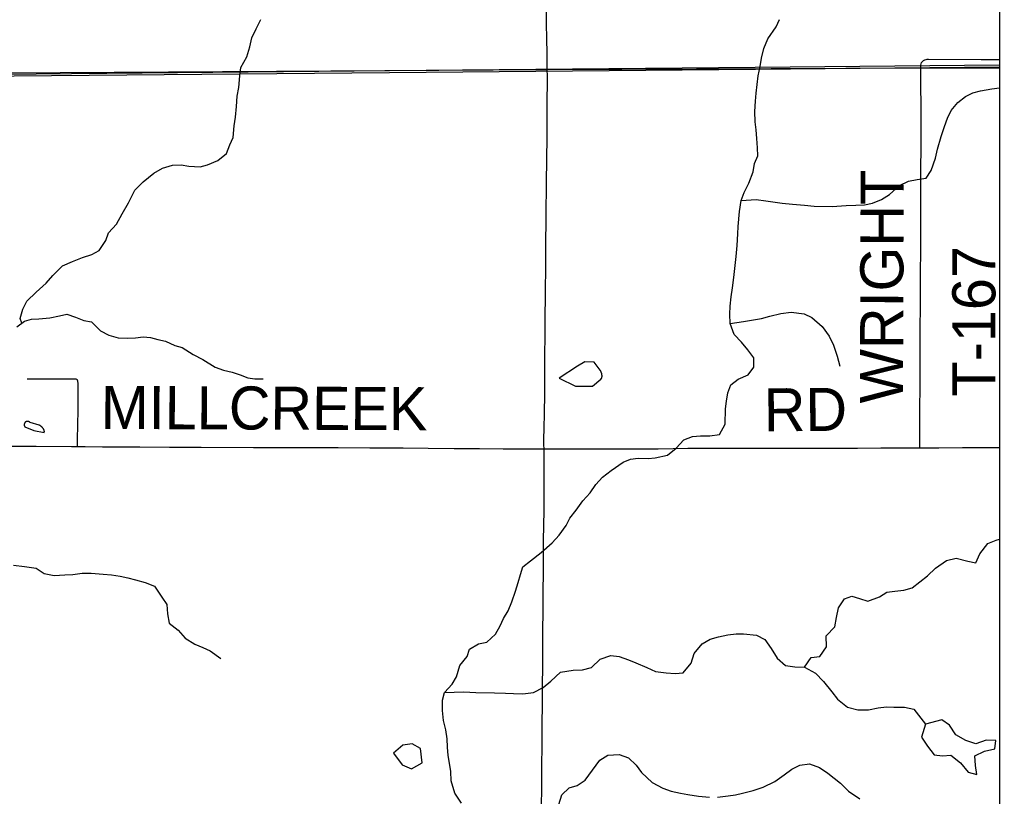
# Model space of a CAD drawing. Extents: x -87 to 2145, y -2128 to 440.
# Drawn here: x 247.69 to 281.8, y 319.4 to 346.44 of the extents above; entities that cross this region are included whole.
import ezdxf

# ---------------------------------------------------------------- set-up
doc = ezdxf.new("R2010")
doc.units = 0
for name, color, linetype in [('GM_X_County_Road', 7, 'Continuous'), ('GM_X_County_Road_Text', 7, 'Continuous'), ('GM_X_Minor_Lake', 7, 'Continuous'), ('GM_X_Minor_River', 7, 'Continuous'), ('GM_X_Rail_Line', 7, 'Continuous'), ('GM_X_Township', 7, 'Continuous'), ('GM_X_Township_Road', 7, 'Continuous'), ('GM_X_Township_Road_Text', 7, 'Continuous'), ('SH_Text', 7, 'Continuous')]:
    doc.layers.add(name, color=color, linetype=linetype)

msp = doc.modelspace()

# ---------------------------------------------------------------- linework, layer by layer
at = {"layer": 'GM_X_County_Road'}
for points in [[(240.066, 331.612), (240.207, 331.611), (240.506, 331.609), (241.674, 331.597), (242.068, 331.599), (242.412, 331.595), (243.035, 331.595), (243.708, 331.597), (244.249, 331.593), (244.954, 331.589), (246.085, 331.587), (246.512, 331.587), (247.398, 331.59), (248.267, 331.589), (249.498, 331.582), (249.706, 331.581)], [(249.706, 331.581), (249.973, 331.579), (250.58, 331.572), (251.875, 331.567), (252.909, 331.561), (254.008, 331.555), (255.829, 331.545), (256.994, 331.541), (258.01, 331.544), (258.782, 331.542), (259.881, 331.532), (260.176, 331.532), (260.471, 331.532), (261.045, 331.53), (261.915, 331.525), (262.817, 331.517), (263.703, 331.509), (264.523, 331.499), (265.947, 331.498)], [(265.947, 331.498), (266.179, 331.497), (266.852, 331.501), (267.951, 331.498), (269.083, 331.498), (269.92, 331.504), (270.953, 331.518), (271.822, 331.521), (272.167, 331.522), (272.773, 331.522), (273.969, 331.525), (274.379, 331.524), (275.002, 331.527), (276.036, 331.528), (276.856, 331.527), (277.676, 331.532), (278.907, 331.535), (279.028, 331.536)], [(279.028, 331.536), (279.695, 331.538), (280.515, 331.545), (281.801, 331.547)], [(279.028, 331.536), (279.695, 331.538), (280.515, 331.545), (281.801, 331.547)]]:
    msp.add_lwpolyline(points, dxfattribs=at)
at = {"layer": 'GM_X_Minor_Lake'}
for points in [[(267.907, 334.237), (267.691, 334.511), (267.37, 334.528), (267.116, 334.373), (266.48, 333.956)], [(266.48, 333.956), (267.044, 333.685), (267.295, 333.68), (267.636, 333.682), (267.921, 333.926)], [(267.921, 333.926), (267.926, 333.929), (267.93, 333.932), (267.934, 333.935), (267.938, 333.939), (267.941, 333.943), (267.945, 333.948), (267.948, 333.952), (267.951, 333.957), (267.954, 333.963), (267.956, 333.969), (267.958, 333.975), (267.96, 333.981), (267.962, 333.987), (267.963, 333.994), (267.965, 334.001), (267.965, 334.009), (267.966, 334.016), (267.967, 334.024), (267.967, 334.032), (267.967, 334.04), (267.966, 334.048), (267.966, 334.057), (267.965, 334.066), (267.963, 334.075), (267.962, 334.084), (267.96, 334.093), (267.958, 334.102), (267.956, 334.112), (267.954, 334.121), (267.951, 334.131), (267.948, 334.14), (267.945, 334.15), (267.942, 334.16), (267.938, 334.169), (267.934, 334.179), (267.93, 334.189), (267.926, 334.198), (267.921, 334.208), (267.917, 334.218), (267.912, 334.227), (267.907, 334.237)], [(248.056, 332.416), (248.052, 332.421), (248.047, 332.426), (248.042, 332.43), (248.037, 332.434), (248.032, 332.438), (248.026, 332.442), (248.02, 332.445), (248.014, 332.448), (248.008, 332.45), (248.002, 332.452), (247.996, 332.454), (247.989, 332.456), (247.982, 332.457), (247.976, 332.457), (247.969, 332.457), (247.962, 332.457), (247.956, 332.457), (247.949, 332.456), (247.942, 332.455), (247.936, 332.453), (247.929, 332.451), (247.923, 332.448), (247.917, 332.446), (247.911, 332.442), (247.905, 332.439), (247.899, 332.435), (247.894, 332.431), (247.889, 332.427), (247.884, 332.422), (247.879, 332.417), (247.875, 332.412), (247.87, 332.406), (247.867, 332.401), (247.863, 332.395), (247.86, 332.389), (247.857, 332.383), (247.855, 332.376), (247.853, 332.37), (247.851, 332.364), (247.85, 332.357), (247.849, 332.35), (247.849, 332.344), (247.849, 332.337), (247.849, 332.33), (247.85, 332.324), (247.851, 332.317), (247.852, 332.311), (247.854, 332.304), (247.856, 332.298), (247.859, 332.292), (247.862, 332.286), (247.865, 332.281), (247.869, 332.275), (247.873, 332.27)], [(247.873, 332.27), (248.191, 332.133), (248.541, 332.066)], [(248.375, 332.329), (248.056, 332.416)], [(248.541, 332.066), (248.544, 332.07), (248.546, 332.075), (248.548, 332.08), (248.549, 332.085), (248.55, 332.09), (248.551, 332.095), (248.552, 332.101), (248.552, 332.107), (248.552, 332.113), (248.551, 332.119), (248.55, 332.125), (248.549, 332.131), (248.547, 332.137), (248.545, 332.144), (248.543, 332.15), (248.54, 332.157), (248.538, 332.164), (248.534, 332.171), (248.531, 332.177), (248.527, 332.184), (248.522, 332.191), (248.518, 332.198), (248.513, 332.205), (248.508, 332.212), (248.503, 332.219), (248.497, 332.226), (248.491, 332.233), (248.485, 332.24), (248.478, 332.247), (248.471, 332.254), (248.465, 332.261), (248.457, 332.268), (248.45, 332.274), (248.442, 332.281), (248.434, 332.287), (248.426, 332.294), (248.418, 332.3), (248.41, 332.306), (248.402, 332.312), (248.393, 332.318), (248.384, 332.324), (248.375, 332.329)], [(280.945, 320.819), (281.287, 320.98), (281.639, 321.053), (281.675, 321.352), (281.344, 321.359), (280.98, 321.236), (280.631, 321.344), (280.283, 321.551), (280.069, 321.885), (279.801, 322.071), (279.23, 321.916)], [(279.23, 321.916), (279.088, 321.466), (279.303, 321.152), (279.528, 320.847), (279.819, 320.811), (280.11, 320.835), (280.447, 320.568), (280.712, 320.252), (281.011, 320.166), (280.967, 320.477), (280.945, 320.819)], [(261.705, 320.572), (261.651, 321.073), (261.353, 321.23), (261.031, 321.186), (260.71, 320.912)], [(260.71, 320.912), (261.009, 320.507), (261.337, 320.36), (261.705, 320.572)]]:
    msp.add_lwpolyline(points, dxfattribs=at)
at = {"layer": 'GM_X_Minor_River'}
for points in [[(247.773, 335.876), (247.708, 336.041), (247.8, 336.361), (247.942, 336.64), (248.264, 336.957), (248.617, 337.264), (248.849, 337.532), (249.181, 337.869), (249.533, 338.016), (249.875, 338.163), (250.206, 338.26), (250.457, 338.408), (250.69, 338.756), (250.781, 339.016), (251.064, 339.323), (251.266, 339.682), (251.479, 340.06), (251.702, 340.498), (251.994, 340.796), (252.366, 341.093), (252.668, 341.27), (253.009, 341.377), (253.32, 341.385), (253.58, 341.342), (253.971, 341.319), (254.232, 341.387), (254.594, 341.534), (254.896, 341.781), (255.008, 342.08), (255.129, 342.339), (255.162, 342.739), (255.204, 343.049), (255.246, 343.419), (255.268, 343.779), (255.319, 344.078), (255.362, 344.488), (255.393, 344.768), (255.606, 345.147), (255.708, 345.486), (255.77, 345.805), (255.922, 346.114), (256.088, 346.44)], [(270.55, 331.523), (270.816, 331.809), (271.12, 331.933), (271.391, 331.949), (271.723, 331.953), (272.056, 331.997), (272.253, 332.364), (272.262, 332.895), (272.296, 333.155), (272.351, 333.444), (272.456, 333.723), (272.711, 333.928), (273.055, 334.073), (273.251, 334.34), (273.246, 334.67), (273.04, 334.944), (272.823, 335.208), (272.566, 335.483), (272.432, 335.866), (272.417, 336.187), (272.432, 336.467), (272.468, 336.796), (272.503, 337.106), (272.559, 337.466), (272.595, 337.776), (272.642, 338.195), (272.668, 338.575), (272.695, 338.985), (272.709, 339.236), (272.758, 339.755), (272.815, 340.145), (272.92, 340.424), (273.077, 340.751), (273.234, 341.139), (273.279, 341.429), (273.394, 341.697), (273.379, 341.978), (273.354, 342.299), (273.329, 342.599), (273.293, 342.88), (273.289, 343.241), (273.305, 343.601), (273.33, 343.881), (273.4, 344.481), (273.476, 344.81), (273.521, 345.1), (273.597, 345.429), (273.743, 345.767), (274.032, 346.192), (274.144, 346.44)], [(272.815, 340.145), (273.338, 340.176), (273.669, 340.13), (273.99, 340.085), (274.241, 340.05), (274.592, 340.014), (275.013, 339.977), (275.355, 339.941), (275.978, 339.93), (276.461, 339.972), (276.803, 339.976), (277.104, 339.991), (277.377, 340.056), (277.7, 340.18), (277.975, 340.356), (278.322, 340.66), (278.636, 340.815), (278.938, 340.87), (279.251, 340.925), (279.426, 341.192), (279.574, 341.62), (279.649, 341.929), (279.777, 342.368), (279.884, 342.716), (279.989, 343.005), (280.124, 343.273), (280.35, 343.559), (280.625, 343.765), (280.878, 343.891), (281.141, 343.966), (281.534, 344.03), (281.801, 344.06)], [(247.596, 335.742), (247.858, 335.94), (248.109, 336.008), (248.359, 336.026), (248.74, 336.062), (249.081, 336.129), (249.332, 336.187), (249.632, 336.084), (249.932, 335.972), (250.193, 335.919), (250.512, 335.607), (250.792, 335.454), (251.122, 335.361), (251.442, 335.348), (251.723, 335.366), (251.994, 335.403), (252.244, 335.371), (252.505, 335.309), (252.775, 335.247), (253.095, 335.094), (253.355, 335.031), (253.734, 334.788), (254.074, 334.605), (254.494, 334.341), (254.784, 334.239), (255.094, 334.166), (255.374, 334.073), (255.634, 333.971), (255.885, 333.939), (256.165, 333.936)], [(272.432, 335.866), (272.895, 335.928), (273.168, 335.983), (273.52, 336.037), (273.813, 336.122), (274.197, 336.206), (274.549, 336.26), (275.001, 336.202), (275.27, 336.067), (275.636, 335.76), (275.872, 335.426), (276.028, 335.113), (276.152, 334.73), (276.246, 334.378)], [(263.076, 319.167), (262.841, 319.521), (262.717, 319.944), (262.702, 320.265), (262.657, 320.556), (262.611, 320.827), (262.586, 321.118), (262.571, 321.408), (262.526, 321.72), (262.451, 322.041), (262.417, 322.392), (262.413, 322.753), (262.477, 323.022), (262.753, 323.308), (262.899, 323.566), (263.016, 323.964), (263.272, 324.27), (263.357, 324.529), (263.662, 324.714), (263.954, 324.769), (264.26, 325.054), (264.426, 325.341), (264.531, 325.6), (264.696, 325.867), (264.822, 326.175), (264.949, 326.544), (265.044, 326.852), (265.129, 327.131), (265.204, 327.39), (265.479, 327.606), (265.846, 327.89), (266.233, 328.233), (266.469, 328.49), (266.716, 328.826), (266.841, 329.084), (267.066, 329.36), (267.303, 329.687), (267.549, 329.963), (267.755, 330.26), (267.98, 330.516), (268.286, 330.751), (268.703, 331.034), (268.956, 331.14), (269.228, 331.175), (269.569, 331.169), (269.821, 331.185), (270.244, 331.278), (270.55, 331.523)], [(275.016, 323.905), (275.252, 324.232), (275.544, 324.267), (275.781, 324.613), (275.767, 324.994), (276.074, 325.299), (276.13, 325.628), (276.196, 325.968), (276.412, 326.274), (276.665, 326.37), (276.925, 326.295), (277.225, 326.2), (277.63, 326.353), (277.883, 326.509), (278.155, 326.544), (278.478, 326.579), (278.76, 326.664), (279.035, 326.87), (279.3, 327.075), (279.576, 327.351), (279.962, 327.614), (280.295, 327.699), (280.706, 327.592), (280.976, 327.527), (281.122, 327.845), (281.4, 328.21), (281.693, 328.326), (281.801, 328.353)], [(247.48, 327.449), (247.86, 327.406), (248.271, 327.342), (248.551, 327.16), (248.891, 327.087), (249.262, 327.114), (249.543, 327.131), (249.863, 327.168), (250.184, 327.176), (250.595, 327.142), (250.885, 327.11), (251.196, 327.067), (251.456, 327.014), (251.726, 326.942), (252.067, 326.849), (252.387, 326.726), (252.645, 326.334), (252.814, 326.082), (252.842, 325.762), (252.901, 325.431), (253.21, 325.188), (253.449, 324.906), (253.789, 324.703), (254.069, 324.581), (254.329, 324.468), (254.698, 324.205)], [(262.477, 323.022), (263.151, 323.04), (263.573, 323.023), (264.226, 323.012), (264.608, 322.995), (264.889, 322.98), (265.21, 322.975), (265.583, 323.018), (265.918, 323.192), (266.183, 323.408), (266.52, 323.723), (266.963, 323.795), (267.285, 323.81), (267.598, 323.884), (267.904, 324.179), (268.278, 324.303), (268.559, 324.278), (268.889, 324.162), (269.148, 324.057), (269.528, 323.891), (269.827, 323.755), (270.198, 323.699), (270.509, 323.683), (270.791, 323.708), (271.068, 324.044), (271.174, 324.373), (271.451, 324.718), (271.735, 324.874), (272.018, 324.959), (272.341, 325.023), (272.633, 325.058), (272.894, 325.064), (273.346, 325.016), (273.634, 324.861), (273.85, 324.546), (274.066, 324.212), (274.353, 323.957), (274.684, 323.911), (275.016, 323.905), (275.404, 323.688), (275.68, 323.403), (275.966, 323.048), (276.163, 322.784), (276.51, 322.508), (276.87, 322.411), (277.242, 322.415), (277.575, 322.489), (277.867, 322.524), (278.128, 322.51), (278.5, 322.513), (278.82, 322.437), (279.23, 321.916)], [(266.462, 319.118), (266.569, 319.456), (266.824, 319.702), (267.097, 319.788), (267.381, 319.973), (267.895, 320.665), (268.17, 320.84), (268.562, 320.863), (268.892, 320.748), (269.159, 320.493), (269.346, 320.239), (269.712, 319.882), (270.08, 319.686), (270.37, 319.59), (270.7, 319.515), (270.951, 319.47), (271.322, 319.414), (271.713, 319.377)], [(271.985, 319.382), (272.357, 319.426), (272.609, 319.461), (272.861, 319.517), (273.225, 319.611), (273.578, 319.725), (273.984, 319.918), (274.309, 320.153), (274.574, 320.348), (274.848, 320.494), (275.19, 320.538), (275.54, 320.412), (275.828, 320.206), (276.264, 319.868), (276.551, 319.583), (276.939, 319.316)]]:
    msp.add_lwpolyline(points, dxfattribs=at)
at = {"layer": 'GM_X_Rail_Line'}
for points in [[(172.03, 342.209), (173.276, 342.51), (174.469, 342.77), (175.919, 343.055), (177.336, 343.294), (178.973, 343.52), (180.434, 343.686), (181.863, 343.808), (183.425, 343.901), (185.124, 343.958), (190.293, 344.01), (215.339, 344.24), (226.195, 344.349), (234.099, 344.419), (239.643, 344.471), (260.573, 344.663), (273.303, 344.78), (281.801, 344.863)], [(172.046, 342.149), (173.29, 342.45), (174.482, 342.709), (175.93, 342.994), (177.345, 343.232), (178.981, 343.458), (180.44, 343.624), (181.868, 343.745), (183.428, 343.839), (185.126, 343.896), (190.293, 343.948), (215.34, 344.178), (226.195, 344.287), (234.1, 344.357), (239.643, 344.409), (260.573, 344.601), (273.304, 344.717), (281.801, 344.801)]]:
    msp.add_lwpolyline(points, dxfattribs=at)
at = {"layer": 'GM_X_Township'}
msp.add_lwpolyline([(171.148, 344.11), (172.921, 344.105), (186.25, 344.053), (199.791, 344.107), (239.663, 344.537), (266.052, 344.7), (279.058, 344.762), (281.801, 344.764)], dxfattribs=at)
at = {"layer": 'GM_X_Township_Road'}
for points in [[(266.037, 346.44), (266.039, 346.808)], [(266.059, 344.661), (266.059, 344.685), (266.056, 344.858), (266.052, 345.235), (266.04, 345.808), (266.036, 346.267), (266.037, 346.44)], [(279.064, 344.748), (279.068, 344.854), (279.074, 344.9), (279.093, 344.944), (279.122, 344.984), (279.158, 345.016), (279.201, 345.04), (279.248, 345.055), (279.289, 345.063), (279.329, 345.066), (281.166, 345.051), (281.801, 345.056)], [(279.065, 344.774), (279.068, 344.854), (279.074, 344.9), (279.093, 344.944), (279.122, 344.984), (279.158, 345.016), (279.201, 345.04), (279.248, 345.055), (279.289, 345.063), (279.329, 345.066), (281.166, 345.051), (281.801, 345.056)], [(266.065, 344.411), (266.063, 344.514), (266.059, 344.661)], [(279.028, 331.536), (279.028, 331.689), (279.028, 331.82), (279.028, 332.131), (279.031, 332.804), (279.039, 333.755), (279.048, 335.346), (279.053, 336.806), (279.055, 337.626), (279.063, 338.397), (279.06, 340.178), (279.06, 340.555), (279.067, 341.079), (279.069, 341.309), (279.072, 341.915), (279.072, 342.522), (279.074, 343.309), (279.066, 344.277), (279.063, 344.523), (279.064, 344.748), (279.065, 344.774)], [(279.028, 331.536), (279.028, 331.689), (279.028, 331.82), (279.028, 332.131), (279.031, 332.804), (279.039, 333.755), (279.048, 335.346), (279.053, 336.806), (279.055, 337.626), (279.063, 338.397), (279.06, 340.178), (279.06, 340.555), (279.067, 341.079), (279.069, 341.309), (279.072, 341.915), (279.072, 342.522), (279.074, 343.309), (279.066, 344.277), (279.063, 344.523), (279.063, 344.739), (279.064, 344.748)], [(265.947, 331.498), (265.946, 331.64), (265.944, 331.82), (265.95, 332.229), (265.961, 332.721), (265.97, 333.427), (265.971, 333.886), (265.977, 334.739), (265.986, 335.46), (265.988, 335.985), (265.999, 336.903), (266.005, 337.904), (266.016, 338.609), (266.024, 339.511), (266.031, 340.872), (266.04, 341.463), (266.052, 342.447), (266.062, 343.529), (266.066, 344.333), (266.065, 344.411)], [(247.953, 333.939), (248.564, 333.936), (249.024, 333.936), (249.417, 333.938), (249.554, 333.938), (249.576, 333.938), (249.594, 333.938), (249.627, 333.938), (249.644, 333.937), (249.673, 333.929), (249.69, 333.917)], [(249.706, 331.581), (249.71, 331.807), (249.72, 332.364), (249.724, 332.828), (249.724, 333.309), (249.725, 333.752), (249.725, 333.778), (249.724, 333.799), (249.723, 333.82), (249.722, 333.84), (249.719, 333.861), (249.708, 333.895), (249.69, 333.917)], [(265.859, 319.068), (265.868, 319.69), (265.873, 320.51), (265.877, 321.117), (265.877, 321.412), (265.883, 321.986), (265.89, 322.527), (265.898, 323.298), (265.901, 323.889), (265.91, 324.709), (265.917, 326.3), (265.925, 327.432), (265.925, 327.907), (265.931, 328.35), (265.944, 328.793), (265.949, 329.383), (265.949, 329.842), (265.948, 330.17), (265.951, 330.76), (265.952, 331.17), (265.947, 331.498)]]:
    msp.add_lwpolyline(points, dxfattribs=at)
at = {"layer": 'SH_Text'}
msp.add_lwpolyline([(30, 430), (281.801, 430), (281.801, 10), (30, 10)], close=True, dxfattribs=at)

# ---------------------------------------------------------------- texts
at = {"layer": 'GM_X_County_Road_Text'}
for s, rotation, p in [('MILLCREEK', 359.7606, (250.512, 332.193)), ('RD', 0.4857, (273.605, 332.105))]:
    msp.add_text(s, height=1.5, rotation=rotation, dxfattribs=at).set_placement(p)
at = {"layer": 'GM_X_Township_Road_Text'}
for s, rotation, p in [('WRIGHT', 89.8286, (278.445, 333.076)), ('T-167', 90, (281.661, 333.319))]:
    msp.add_text(s, height=1.5, rotation=rotation, dxfattribs=at).set_placement(p)

doc.saveas('drawing.dxf')
